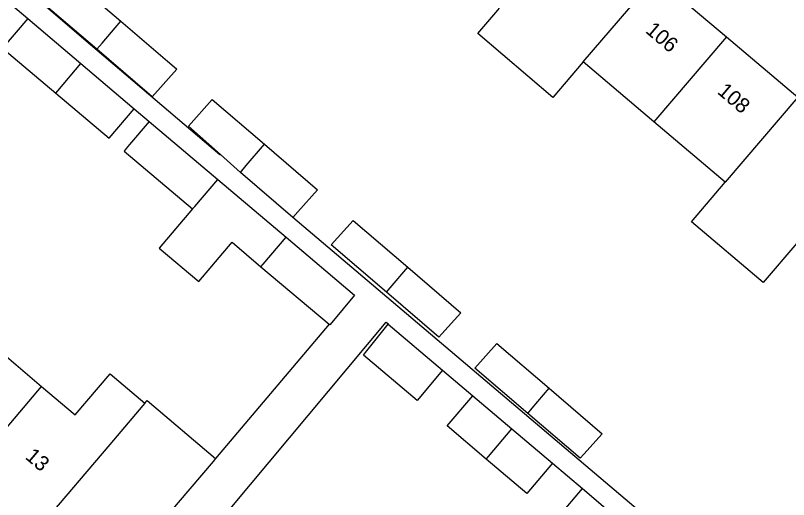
# Model space of a CAD drawing. Extents: x 162532 to 163264, y 381233 to 382042.
# Drawn here: x 163154.2 to 163205.8, y 381636.8 to 381669.1 of the extents above; entities that cross this region are included whole.
import ezdxf

# ---------------------------------------------------------------- set-up
doc = ezdxf.new("R2010")
doc.units = 0
for name, color, linetype in [('IMGEO_Pand', 7, 'Continuous'), ('IMGEO_Pand_nummerreeks', 7, 'Continuous'), ('IMGEO_Voetpad_open', 7, 'Continuous')]:
    doc.layers.add(name, color=color, linetype=linetype)

msp = doc.modelspace()

# ---------------------------------------------------------------- linework, layer by layer
at = {"layer": 'IMGEO_Pand'}
for points in [[(163159.633, 381666.828), (163156.22, 381669.753), (163157.867, 381671.595), (163161.238, 381668.704)], [(163192.071, 381665.985), (163196.914, 381671.648)], [(163196.914, 381671.648), (163201.621, 381667.653)], [(163192.071, 381665.985), (163190.036, 381663.605), (163185.039, 381667.878), (163186.375, 381669.439), (163186.485, 381669.568)], [(163155.023, 381668.883), (163153.342, 381666.904), (163156.896, 381663.899)], [(163155.023, 381668.883), (163158.574, 381665.875)], [(163161.238, 381668.704), (163164.356, 381666.03), (163164.787, 381665.661), (163164.977, 381665.497), (163163.331, 381663.656), (163163.14, 381663.82), (163159.633, 381666.828)], [(163159.633, 381666.828), (163159.981, 381667.235), (163161.238, 381668.704)], [(163201.621, 381667.653), (163196.777, 381661.991)], [(163201.621, 381667.653), (163206.364, 381663.627)], [(163156.896, 381663.899), (163157.035, 381664.063), (163158.574, 381665.875)], [(163158.574, 381665.875), (163162.131, 381662.862)], [(163196.777, 381661.991), (163192.071, 381665.985)], [(163156.896, 381663.899), (163160.455, 381660.889), (163162.131, 381662.862)], [(163167.869, 381659.815), (163165.748, 381661.71), (163167.33, 381663.48), (163170.81, 381660.497)], [(163206.364, 381663.627), (163201.522, 381657.963)], [(163163.132, 381662.014), (163161.82, 381660.47), (163161.596, 381660.206), (163161.457, 381660.042), (163166.019, 381656.183)], [(163163.132, 381662.014), (163167.691, 381658.152)], [(163201.522, 381657.963), (163196.777, 381661.991)], [(163169.205, 381658.62), (163169.595, 381659.076), (163170.81, 381660.497)], [(163170.81, 381660.497), (163174.354, 381657.457), (163173.044, 381655.991), (163172.708, 381655.616)], [(163169.205, 381658.62), (163167.869, 381659.815)], [(163166.019, 381656.183), (163166.159, 381656.348), (163167.691, 381658.152)], [(163167.691, 381658.152), (163172.249, 381654.291)], [(163172.708, 381655.616), (163169.205, 381658.62)], [(163206.306, 381653.903), (163204.053, 381651.276), (163199.275, 381655.331), (163201.522, 381657.963)], [(163166.019, 381656.183), (163163.797, 381653.565), (163166.431, 381651.337), (163168.654, 381653.955), (163170.58, 381652.326)], [(163178.937, 381650.628), (163175.265, 381653.776), (163176.733, 381655.417), (163180.368, 381652.301)], [(163170.58, 381652.326), (163170.72, 381652.49), (163172.249, 381654.291)], [(163172.249, 381654.291), (163176.813, 381650.426), (163175.305, 381648.613), (163175.167, 381648.447), (163175.12, 381648.487)], [(163170.58, 381652.326), (163175.12, 381648.487)], [(163180.368, 381652.301), (163183.914, 381649.259), (163182.647, 381647.842), (163182.447, 381647.618), (163178.937, 381650.628)], [(163178.937, 381650.628), (163179.195, 381650.929), (163180.368, 381652.301)], [(163182.692, 381645.421), (163180.982, 381643.406), (163177.413, 381646.429), (163177.549, 381646.6), (163179.062, 381648.496)], [(163179.062, 381648.496), (163182.692, 381645.421)], [(163151.406, 381648.209), (163155.954, 381644.343)], [(163188.362, 381642.546), (163184.835, 381645.57), (163186.303, 381647.211), (163189.79, 381644.22)], [(163155.954, 381644.343), (163158.186, 381642.446), (163160.518, 381645.191), (163162.834, 381643.222)], [(163151.486, 381639.08), (163155.954, 381644.343)], [(163189.79, 381644.22), (163193.323, 381641.191), (163192.098, 381639.82), (163191.856, 381639.55), (163188.362, 381642.546)], [(163188.362, 381642.546), (163188.66, 381642.896), (163189.79, 381644.22)], [(163185.603, 381639.491), (163182.989, 381641.705), (163184.7, 381643.721)], [(163184.7, 381643.721), (163187.314, 381641.506)], [(163162.834, 381643.222), (163162.699, 381643.063), (163160.503, 381640.476), (163156.035, 381635.214)], [(163162.834, 381643.222), (163162.99, 381643.405), (163167.545, 381639.532)], [(163185.603, 381639.491), (163185.746, 381639.66), (163187.314, 381641.506)], [(163187.314, 381641.506), (163190.008, 381639.224)], [(163167.545, 381639.532), (163167.39, 381639.348), (163165.057, 381636.604), (163163.826, 381635.156), (163160.588, 381631.345)], [(163190.008, 381639.224), (163188.297, 381637.209), (163185.603, 381639.491)], [(163193.375, 381632.907), (163190.301, 381635.511), (163192.013, 381637.526)], [(163192.013, 381637.526), (163195.086, 381634.923)]]:
    msp.add_lwpolyline(points, dxfattribs=at)
at = {"layer": 'IMGEO_Voetpad_open'}
for points in [[(163167.869, 381659.815), (163167.841, 381659.784), (163159.202, 381667.12), (163140.97, 381682.758), (163145.004, 381687.238), (163134.008, 381696.714)], [(163153.012, 381670.586), (163155.023, 381668.883)], [(163162.131, 381662.862), (163163.132, 381662.014)], [(163220.342, 381656.94), (163212.9, 381648.115), (163207.227, 381631.126), (163206.97, 381630.457), (163206.785, 381630.042), (163206.134, 381629.238), (163205.068, 381628.172), (163172.708, 381655.616)], [(163167.279, 381634.698), (163178.931, 381648.633), (163179.074, 381648.511), (163179.062, 381648.496)], [(163175.12, 381648.487), (163167.545, 381639.532)], [(163182.692, 381645.421), (163184.7, 381643.721)], [(163190.008, 381639.224), (163192.013, 381637.526)]]:
    msp.add_lwpolyline(points, dxfattribs=at)

# ---------------------------------------------------------------- texts
at = {"layer": 'IMGEO_Pand_nummerreeks'}
for s, rotation, p in [('106', 319.6795, (163196.156, 381667.989)), ('108', 319.6795, (163200.948, 381663.922)), ('13', 319.6409, (163154.8, 381639.57))]:
    msp.add_text(s, height=1, rotation=rotation, dxfattribs=at).set_placement(p)

doc.saveas('drawing.dxf')
